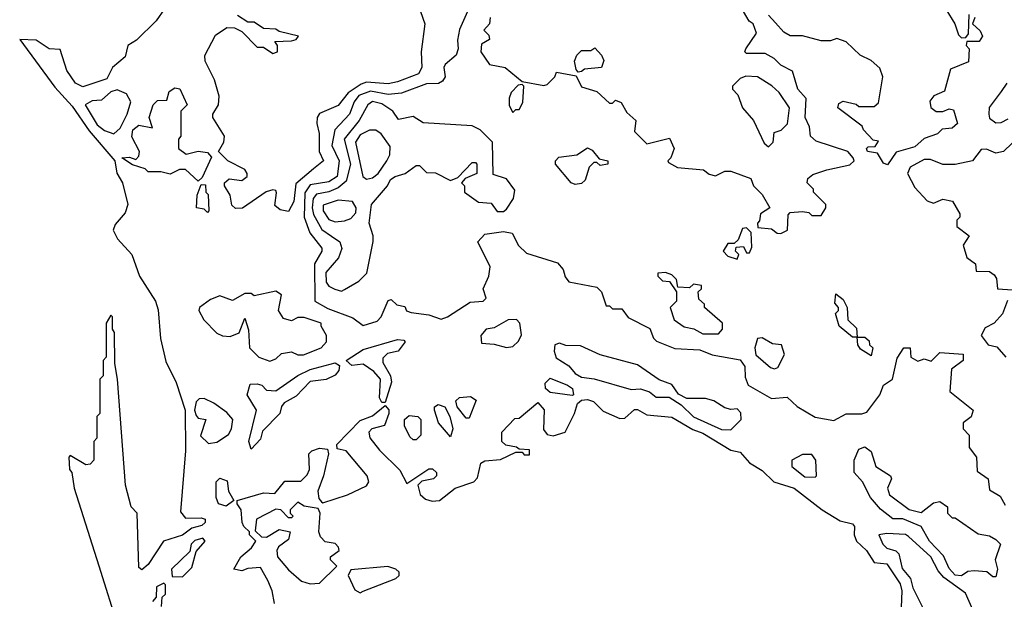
# Model space of a CAD drawing. Extents: x 2889633 to 3052318, y 540750 to 918690.
# Tile 444 of 656: x 2977662 to 2980822, y 801108 to 802968. Entities that reach past the tile are written whole.
import ezdxf

# ---------------------------------------------------------------- set-up
doc = ezdxf.new("R2010")
doc.units = 0

msp = doc.modelspace()

# ---------------------------------------------------------------- linework, layer by layer
at = {"layer": '0CON02XD'}
for points in [[(2978127, 803003), (2978100, 802965), (2978037.7, 802902.3), (2978010, 802885), (2978000.7, 802849.3), (2977960, 802815), (2977941.9, 802778.1), (2977865, 802752.5), (2977841.2, 802765), (2977814, 802805), (2977792.5, 802872.5), (2977757.5, 802875), (2977715, 802902.5), (2977662.5, 802905), (2977775, 802752), (2977831.1, 802691.1), (2977885, 802612), (2977967.5, 802515), (2977973.8, 802476.2), (2977992, 802445), (2978009.2, 802375), (2978001.2, 802348.8), (2977969.3, 802310.7), (2977963, 802293), (2977976.7, 802265), (2978022.9, 802215), (2978047.5, 802145), (2978098, 802065), (2978107, 802037), (2978114.4, 801945), (2978131.7, 801871.7), (2978164.4, 801804.4), (2978193.5, 801715), (2978194.5, 801585), (2978178.8, 801388.8), (2978195, 801368.8), (2978245, 801370), (2978257.5, 801365), (2978257.5, 801355), (2978247.5, 801345), (2978215, 801336.7), (2978185, 801314.2), (2978123.8, 801295), (2978075, 801220), (2978055, 801203.3), (2978045, 801210), (2978040, 801385), (2978020, 801405), (2978002.5, 801475), (2977976.7, 801815), (2977967.5, 801865), (2977966.7, 801965), (2977960, 801975), (2977960, 802015), (2977955, 802020), (2977940, 801995), (2977940, 801885), (2977930, 801875), (2977930, 801825), (2977920, 801815), (2977920, 801705), (2977910, 801695), (2977910, 801625), (2977900, 801615), (2977900, 801555), (2977888.3, 801541.7), (2977875, 801540), (2977825, 801570), (2977820, 801565), (2977822.5, 801525), (2977830, 801515), (2977837.5, 801465), (2977916, 801216), (2977980, 801015)], [(2978948.8, 802995), (2978962.5, 802955), (2978951.2, 802865), (2978953.3, 802815), (2978942.5, 802795), (2978875, 802768.8), (2978845, 802762), (2978775, 802768), (2978758.3, 802761.7), (2978716.8, 802733.2), (2978685, 802693.3), (2978625, 802667.5), (2978616.7, 802655), (2978616.2, 802635), (2978623.6, 802603.6), (2978623.8, 802545), (2978637.5, 802515), (2978605, 802490), (2978548.8, 802441.2), (2978542, 802385), (2978525, 802352.5)], [(2979100, 802995), (2979073.6, 802936.4), (2979067, 802903), (2979070, 802875), (2979063.3, 802855), (2979027.5, 802825), (2979023.3, 802815), (2979027.5, 802785), (2979019.3, 802770.7), (2979006.1, 802763.9), (2978967.7, 802762.3), (2978887.7, 802732.3), (2978845, 802728.6), (2978788.8, 802738.8), (2978751.2, 802725), (2978736, 802705), (2978721.2, 802665), (2978673.8, 802615), (2978664, 802565), (2978688, 802515), (2978680.8, 802465), (2978655, 802447.5), (2978595, 802438), (2978577.3, 802412.7), (2978575.8, 802335), (2978594.1, 802284.1), (2978632.5, 802235), (2978632.5, 802225), (2978608.8, 802185), (2978610, 802065), (2978651.2, 802041.2), (2978731.7, 802011.7), (2978765, 801987.5), (2978809.3, 802000.7), (2978822.5, 802015), (2978845, 802067.5), (2978855, 802070), (2978873.3, 802053.3), (2978898.3, 802048.3), (2978903.6, 802033.6), (2978918.3, 802028.3), (2978975, 802021.2), (2979015, 802007.5), (2979035.7, 802014.3), (2979108.3, 802061.7), (2979150, 802065), (2979160, 802075), (2979150, 802105), (2979167.5, 802145), (2979172.5, 802175), (2979132.5, 802255), (2979155, 802280), (2979215, 802288.8), (2979243, 802283), (2979263.3, 802243.3), (2979289.3, 802219.3), (2979388.3, 802188.3), (2979407, 802167), (2979413, 802143), (2979425, 802127.5), (2979515, 802110), (2979530, 802095), (2979545, 802050), (2979555, 802050), (2979565, 802040), (2979595, 802040), (2979615, 802012.5), (2979685, 801977.5), (2979696.4, 801946.4), (2979706.4, 801936.4), (2979765, 801913.3), (2979845, 801908.8), (2979885, 801893.3), (2979975, 801876.7), (2979990, 801855), (2979990.7, 801820.7), (2980000, 801795), (2980075, 801752.5), (2980125, 801757.5), (2980157, 801727), (2980215, 801692.5), (2980275, 801682.5), (2980315, 801703.3), (2980365, 801703.8), (2980380.7, 801709.3), (2980423.3, 801765), (2980434.3, 801795.7), (2980463.3, 801815), (2980478.3, 801881.7), (2980500, 801915), (2980520, 801915), (2980522.5, 801885), (2980545, 801872.5), (2980565, 801880), (2980587, 801873), (2980615, 801900), (2980690, 801895), (2980690, 801875), (2980653, 801847), (2980647.5, 801775), (2980722.5, 801715), (2980716.4, 801693.6), (2980690, 801675), (2980690, 801655), (2980710, 801635), (2980710, 801595), (2980732.5, 801565), (2980735, 801520), (2980770, 801495), (2980775, 801460), (2980809.3, 801439.3), (2980825, 801410)], [(2980105, 802282.5), (2980127, 802293), (2980128.3, 802341.7), (2980135, 802350), (2980175, 802352.5), (2980195, 802350), (2980205, 802340), (2980235, 802340), (2980250, 802365), (2980250, 802375), (2980210, 802415), (2980210, 802425), (2980190, 802445), (2980191.7, 802458.3), (2980208.3, 802471.7), (2980253, 802487), (2980327, 802503), (2980340, 802515), (2980337.5, 802525), (2980320, 802545), (2980218.3, 802578.3), (2980200, 802595), (2980197.5, 802625), (2980183.3, 802655), (2980186.2, 802715), (2980160, 802745), (2980143, 802803), (2980105, 802822.5), (2980083.6, 802843.6), (2980055, 802860), (2979995, 802860), (2979990, 802865), (2979992.5, 802875), (2980027.5, 802925), (2980016.7, 802955), (2980003.3, 802963.3), (2979978, 803008)], [(2980635, 803002.5), (2980663.3, 802955), (2980675, 802920), (2980685, 802910), (2980698.3, 802911.7), (2980707, 802923), (2980710, 802985)], [(2978525, 802352.5), (2978498.3, 802358.3), (2978481.7, 802371.7), (2978487, 802413), (2978485, 802420), (2978475, 802422.5), (2978453.9, 802416.1), (2978377, 802363), (2978355, 802362.5), (2978343, 802373), (2978337.5, 802405), (2978320, 802435), (2978320, 802445), (2978335, 802457.5), (2978375, 802452.5), (2978392.5, 802465), (2978392.5, 802475), (2978385, 802487.5), (2978330, 802515), (2978300, 802545), (2978317.5, 802575), (2978320, 802595), (2978282.5, 802655), (2978282.5, 802665), (2978300, 802695), (2978303, 802723), (2978287.5, 802775), (2978257.5, 802835), (2978257, 802853), (2978291.2, 802918.8), (2978327, 802943), (2978351.7, 802941.7), (2978375, 802930), (2978425, 802880), (2978445, 802880), (2978475, 802860), (2978490, 802865), (2978490, 802885), (2978481.7, 802898.3), (2978535, 802900), (2978550, 802905), (2978557.5, 802915), (2978495, 802930), (2978485, 802937.5), (2978445, 802940), (2978415, 802960), (2978395, 802960), (2978361.7, 802981.7)], [(2979172.5, 802975), (2979170, 802955), (2979152.5, 802935), (2979168.3, 802918.3), (2979170, 802905), (2979145, 802890), (2979142.5, 802865), (2979170, 802825), (2979220, 802815), (2979275, 802770), (2979345, 802757.5), (2979355, 802760), (2979380, 802785), (2979385, 802800), (2979448.3, 802788.3), (2979465, 802752.5), (2979515, 802737.5), (2979555, 802700), (2979565, 802700), (2979575, 802710), (2979593, 802703), (2979610.7, 802670.7), (2979640, 802645), (2979635, 802610), (2979675, 802570), (2979748.3, 802588.3), (2979762.5, 802555), (2979752.5, 802525), (2979742.5, 802515), (2979745, 802510), (2979773.6, 802493.6), (2979856.4, 802486.4), (2979875, 802472.5), (2979895, 802467.5), (2979925, 802482.5), (2979945, 802482.5), (2980008.3, 802458.3), (2980017.5, 802435), (2980045, 802407.5), (2980070, 802365), (2980040, 802345), (2980037, 802323), (2980030, 802315), (2980031.7, 802301.7), (2980075, 802297.5), (2980093.3, 802283.3), (2980105, 802282.5)], [(2980727.5, 802975), (2980720, 802955), (2980745, 802932.5), (2980752.5, 802915), (2980741.7, 802898.3), (2980701.7, 802898.3), (2980700, 802885), (2980710, 802875), (2980707, 802833), (2980650, 802810), (2980630.7, 802739.3), (2980596.4, 802723.6), (2980583.6, 802706.4), (2980586.4, 802686.4), (2980603.6, 802673.6), (2980625, 802673.3), (2980645, 802682.5), (2980659.3, 802679.3), (2980672.5, 802635), (2980655, 802620), (2980623, 802617), (2980608.3, 802601.7), (2980565, 802587.5), (2980535, 802560), (2980475, 802543.3), (2980447, 802503), (2980435, 802507.5), (2980415, 802540), (2980383.3, 802545), (2980380, 802555), (2980385, 802560), (2980408.3, 802561.7), (2980418.3, 802578.3), (2980401.7, 802581.7), (2980370, 802615), (2980366.4, 802626.4), (2980287.5, 802685), (2980290.7, 802699.3), (2980305, 802706.7), (2980347, 802697), (2980355, 802690), (2980405, 802690), (2980418.3, 802701.7), (2980432.5, 802785), (2980423, 802813), (2980395, 802837.5), (2980360, 802855), (2980315, 802897.5), (2980285, 802907.5), (2980265, 802900), (2980235, 802900), (2980175, 802916.2), (2980135, 802916.7), (2980115, 802928.8), (2980087.8, 802957.8), (2980065, 802983.3)], [(2979455, 802800), (2979448.3, 802808.3), (2979442.5, 802835), (2979450, 802855), (2979465, 802870), (2979495, 802870), (2979508.3, 802878.3), (2979530, 802855), (2979537, 802837), (2979530, 802815), (2979475, 802810), (2979465, 802802.5), (2979455, 802800)], [(2980065, 802560), (2980080, 802575), (2980083.3, 802606.7), (2980106.1, 802613.9), (2980126.1, 802633.9), (2980133.3, 802685), (2980100, 802735), (2980076.1, 802756.1), (2980030, 802785), (2979993, 802787), (2979975, 802780), (2979950, 802755), (2979950, 802745), (2979967, 802727), (2979982.5, 802685), (2980017.5, 802645), (2980051.7, 802571.7), (2980065, 802560)], [(2977965, 802602.5), (2977985, 802620), (2978007.5, 802665), (2978018.8, 802705), (2978005, 802730), (2977975, 802743.3), (2977955, 802736.7), (2977925, 802710), (2977895, 802707.5), (2977872.5, 802695), (2977910.8, 802630.8), (2977935, 802612.5), (2977965, 802602.5)], [(2978235, 802450), (2978195, 802487.5), (2978175, 802487.5), (2978145, 802472.5), (2978115, 802480), (2978075, 802480), (2978065, 802490), (2978025, 802502.5), (2977990, 802525), (2978015, 802527.5), (2978035, 802520), (2978045, 802530), (2978047.5, 802545), (2978022.5, 802592.5), (2978026, 802615), (2978045, 802630), (2978088.3, 802621.7), (2978077.5, 802655), (2978091.2, 802695), (2978105, 802708.8), (2978135, 802710), (2978141.7, 802738.3), (2978160.7, 802749.3), (2978176.7, 802746.7), (2978200, 802695), (2978180, 802675), (2978180, 802595), (2978172.5, 802585), (2978172.5, 802555), (2978197, 802537), (2978235, 802546.7), (2978265, 802542.5), (2978277.5, 802527.5), (2978248.3, 802461.7), (2978235, 802450)], [(2979245, 802670), (2979255, 802680), (2979265, 802680), (2979277, 802703), (2979280, 802755), (2979275, 802760), (2979261.7, 802758.3), (2979240, 802735), (2979233, 802717), (2979233, 802693), (2979245, 802670)], [(2980830, 802765), (2980812, 802738), (2980773.9, 802686.1), (2980772.5, 802665), (2980775, 802652.5), (2980795, 802637.5), (2980811.7, 802638.3), (2980835, 802650)], [(2978695, 802096.7), (2978705, 802102.5), (2978750.7, 802129.3), (2978776.7, 802155), (2978796.4, 802256.4), (2978796.7, 802275), (2978784, 802315), (2978791.2, 802375), (2978842.5, 802435), (2978852.5, 802455), (2978867.5, 802465), (2978900, 802475), (2978935, 802500), (2978945, 802500), (2978968.3, 802478.3), (2978997, 802477), (2979045, 802452.5), (2979068.3, 802461.7), (2979115, 802510), (2979125, 802510), (2979130, 802505), (2979130, 802475), (2979091.7, 802458.3), (2979080, 802445), (2979090, 802435), (2979090, 802415), (2979135, 802382.5), (2979175, 802380), (2979195, 802352.5), (2979215, 802352.5), (2979225, 802360), (2979247.5, 802395), (2979251.7, 802421.7), (2979225, 802457.5), (2979181.7, 802471.7), (2979180, 802575), (2979140, 802615), (2979115, 802627.5), (2978957, 802637), (2978925, 802657.5), (2978878.3, 802648.3), (2978860, 802675), (2978825, 802698.8), (2978795, 802706), (2978780, 802695), (2978752, 802645), (2978704.2, 802585), (2978724.2, 802505), (2978709.7, 802450.3), (2978685, 802429.2), (2978655, 802415.8), (2978615, 802408), (2978604.3, 802395), (2978600.6, 802365), (2978605, 802343.3), (2978632, 802295), (2978663.2, 802273.2), (2978690, 802255), (2978695.9, 802234.1), (2978685.8, 802204.2), (2978645, 802157.5), (2978645.9, 802125.9), (2978655, 802113.3), (2978674.1, 802104.1), (2978695, 802096.7)], [(2978775, 802456.7), (2978795, 802461.2), (2978813.3, 802475), (2978841.2, 802515), (2978850, 802535), (2978851.7, 802561.7), (2978822.5, 802602.5), (2978805, 802613.3), (2978785, 802613.8), (2978755, 802598.8), (2978740, 802575), (2978763.3, 802465), (2978775, 802456.7)], [(2979445, 802440), (2979432.5, 802445), (2979382.5, 802505), (2979382.5, 802515), (2979393, 802527), (2979450, 802535), (2979485, 802557.5), (2979499.3, 802549.3), (2979521.7, 802521.7), (2979550, 802515), (2979550, 802505), (2979525, 802500), (2979515, 802510), (2979505, 802510), (2979490, 802495), (2979477, 802453), (2979465, 802442.5), (2979445, 802440)], [(2980847.5, 802572.5), (2980820, 802545), (2980795, 802540), (2980765, 802552.5), (2980748.3, 802551.7), (2980720, 802515), (2980665, 802503.8), (2980625, 802503.8), (2980585, 802520), (2980565, 802520), (2980520, 802495), (2980512, 802475), (2980535, 802430), (2980575, 802386.7), (2980595, 802380), (2980625, 802392.5), (2980656.4, 802386.4), (2980680, 802345), (2980680, 802335), (2980670, 802325), (2980670, 802305), (2980710, 802275), (2980690, 802245), (2980702.5, 802205), (2980730, 802185), (2980731.7, 802161.7), (2980775, 802160), (2980790, 802150), (2980797.5, 802137.5), (2980800, 802105), (2980848.3, 802101.7)], [(2978265, 802350), (2978255, 802360), (2978230, 802365), (2978232.5, 802405), (2978245, 802440), (2978258.3, 802438.3), (2978260, 802415), (2978267.5, 802407.5), (2978270, 802355), (2978265, 802350)], [(2978675, 802320), (2978705, 802323.3), (2978725, 802330), (2978741.7, 802348.3), (2978742.5, 802365), (2978730, 802385), (2978685, 802388.8), (2978636.4, 802373.6), (2978636.2, 802355), (2978655, 802326.7), (2978675, 802320)], [(2979965, 802200), (2979970, 802215), (2979960, 802225), (2979961.7, 802238.3), (2979985, 802240), (2979995, 802220), (2980005, 802220), (2980011.7, 802238.3), (2980010, 802285), (2979995, 802300), (2979981.7, 802298.3), (2979968.3, 802261.7), (2979955, 802250), (2979935, 802250), (2979920, 802225), (2979935, 802210), (2979965, 802200)], [(2979905, 801960), (2979917.5, 801975), (2979917.5, 801995), (2979860, 802045), (2979860, 802055), (2979841.7, 802071.7), (2979840, 802095), (2979850, 802105), (2979850, 802115), (2979825, 802120), (2979811.7, 802108.3), (2979775, 802110), (2979770, 802135), (2979755, 802150), (2979735, 802157.5), (2979710, 802155), (2979710, 802145), (2979725, 802130), (2979748.3, 802128.3), (2979770, 802095), (2979770, 802065), (2979750, 802045), (2979762.5, 802005), (2979795, 801982.5), (2979826.4, 801976.4), (2979855, 801960), (2979905, 801960)], [(2978465, 801872.5), (2978485, 801880), (2978503, 801897), (2978535, 801902.5), (2978555, 801892.5), (2978573, 801893), (2978630, 801915), (2978647.5, 801935), (2978647.5, 801955), (2978630, 801985), (2978630, 801995), (2978575, 802012.5), (2978555, 802012.5), (2978535, 802002.5), (2978509.3, 802009.3), (2978493.3, 802035), (2978502.5, 802085), (2978485, 802097.5), (2978415, 802082.5), (2978405, 802090), (2978385, 802090), (2978345, 802067.5), (2978305, 802082.5), (2978275, 802070), (2978240, 802045), (2978237.5, 802035), (2978253.3, 802005), (2978295, 801962.5), (2978313.6, 801953.6), (2978338.3, 801951.7), (2978366.4, 801963.6), (2978385, 802010), (2978397, 801973), (2978400, 801915), (2978430, 801885), (2978465, 801872.5)], [(2980395, 801890), (2980360.7, 801910.7), (2980352.5, 801925), (2980350, 801950), (2980335, 801950), (2980292.5, 801985), (2980280, 802025), (2980290, 802035), (2980290, 802045), (2980278.3, 802058.3), (2980281.7, 802088.3), (2980305, 802070), (2980317.5, 802045), (2980320, 802005), (2980348.3, 801978.3), (2980350, 801950), (2980375, 801950), (2980388.3, 801938.3), (2980390, 801925), (2980400, 801915), (2980395, 801890)], [(2980833, 802067), (2980816.1, 802023.9), (2980790, 801995), (2980760.7, 801979.3), (2980747.5, 801955), (2980770, 801925), (2980798.3, 801918.3), (2980827.5, 801885)], [(2979225, 801916.7), (2979245, 801920), (2979263, 801937), (2979273, 801957), (2979267.5, 801995), (2979256.4, 802006.4), (2979230, 802005), (2979185, 801980), (2979160, 801975), (2979142.5, 801955), (2979145, 801930), (2979185, 801927.5), (2979225, 801916.7)], [(2980085, 801847.5), (2980095, 801852.5), (2980116.4, 801893.6), (2980107.5, 801925), (2980078.3, 801928.3), (2980045, 801947.5), (2980030, 801945), (2980021.2, 801915), (2980025, 801892.5), (2980071.7, 801851.7), (2980085, 801847.5)], [(2978835, 801740), (2978825, 801740), (2978817.5, 801755), (2978820, 801815), (2978799.3, 801839.3), (2978765, 801862.5), (2978728.3, 801858.3), (2978710, 801875), (2978765, 801910), (2978875, 801942.5), (2978895, 801940), (2978900, 801935), (2978877.5, 801905), (2978843, 801897), (2978828.3, 801881.7), (2978828.3, 801868.3), (2978852.5, 801825), (2978856.2, 801805), (2978835, 801740)], [(2979945, 801652.5), (2979977.5, 801685), (2979977, 801707), (2979965, 801720), (2979945, 801717.5), (2979925, 801723.3), (2979890, 801745), (2979863, 801753), (2979803, 801753), (2979777, 801767), (2979755, 801797.5), (2979715, 801812.5), (2979645, 801861.2), (2979525, 801892.5), (2979461.7, 801921.7), (2979415, 801922.5), (2979395, 801930), (2979380, 801925), (2979377.5, 801905), (2979383.6, 801883.6), (2979425, 801857.5), (2979445, 801833.3), (2979465, 801821.2), (2979506.1, 801816.1), (2979625, 801781.2), (2979655, 801783.3), (2979683.6, 801773.6), (2979705, 801757.5), (2979747, 801757), (2979785, 801732.5), (2979825, 801693.8), (2979915, 801653.3), (2979945, 801652.5)], [(2978405, 801590), (2978397.5, 801615), (2978422.5, 801715), (2978392.5, 801765), (2978401.7, 801798.3), (2978425, 801800), (2978440, 801795), (2978455, 801780), (2978485, 801777.5), (2978555, 801826.7), (2978595, 801846.2), (2978675, 801867.5), (2978688.3, 801858.3), (2978687, 801843), (2978675, 801827.5), (2978646.4, 801813.6), (2978595, 801807.5), (2978549.3, 801760.7), (2978511.7, 801738.3), (2978502.5, 801727.5), (2978497.5, 801705), (2978442, 801648), (2978435, 801622.5), (2978405, 801590)], [(2979435, 801762.5), (2979365, 801772.5), (2979350, 801785), (2979348.3, 801801.7), (2979365, 801817.5), (2979420, 801795), (2979436.7, 801785), (2979440, 801765), (2979435, 801762.5)], [(2979105, 801690), (2979095, 801690), (2979066.4, 801726.4), (2979062.5, 801745), (2979074.1, 801755.9), (2979109.3, 801759.3), (2979127, 801747), (2979105, 801690)], [(2978268.3, 801608.3), (2978295, 801612.5), (2978333, 801637), (2978342.5, 801655), (2978346.7, 801685), (2978327.7, 801707.7), (2978285, 801737.5), (2978255, 801752.5), (2978238.3, 801751.7), (2978228.3, 801741.7), (2978224, 801715), (2978228.3, 801698.3), (2978235, 801690), (2978260, 801685), (2978243, 801633), (2978268.3, 801608.3)], [(2978480, 801095), (2978472.5, 801135), (2978458.3, 801168.3), (2978435, 801210), (2978395, 801207.5), (2978375, 801200), (2978350, 801205), (2978372.5, 801245), (2978406.4, 801273.6), (2978420, 801295), (2978400, 801315), (2978400, 801325), (2978381.7, 801341.7), (2978376.7, 801355), (2978373.3, 801395), (2978360, 801415), (2978360, 801425), (2978445, 801450), (2978481.7, 801448.3), (2978513, 801487), (2978565, 801487.5), (2978585, 801507.5), (2978592.5, 801525), (2978590, 801575), (2978600, 801585), (2978625, 801593.3), (2978650, 801590), (2978653.3, 801575), (2978637.8, 801505), (2978619.2, 801455), (2978622, 801432), (2978630.7, 801420.7), (2978635, 801417.5), (2978715, 801443.8), (2978775, 801472.5), (2978782.5, 801485), (2978777.5, 801505), (2978710, 801585), (2978681.7, 801591.7), (2978680, 801605), (2978755, 801682.5), (2978795, 801697.5), (2978835, 801730), (2978846.7, 801716.7), (2978847.5, 801705), (2978833.6, 801666.4), (2978792.5, 801655), (2978782.5, 801645), (2978786.4, 801626.4), (2978817, 801587), (2978882.3, 801522.3), (2978905, 801480), (2978975, 801527.5), (2978987, 801527), (2979000, 801515), (2979000, 801505), (2978990, 801495), (2978953, 801487), (2978940, 801475), (2978947.5, 801445), (2978965, 801430), (2978986.4, 801423.6), (2979010, 801425), (2979060, 801465), (2979120, 801485), (2979131.7, 801498.3), (2979142.5, 801545), (2979155, 801552.5), (2979205, 801557.5), (2979255, 801580), (2979275, 801580), (2979281.7, 801571.7), (2979298.3, 801571.7), (2979298.3, 801588.3), (2979265, 801590), (2979257, 801597), (2979223, 801603), (2979210, 801615), (2979210, 801645), (2979251.7, 801688.3), (2979265, 801690), (2979325, 801740), (2979346.1, 801716.1), (2979343, 801653), (2979355, 801637.5), (2979375, 801633.3), (2979412.5, 801645), (2979443.3, 801705), (2979453, 801737), (2979465, 801747.5), (2979485, 801750), (2979503.6, 801743.6), (2979535, 801712.5), (2979588.3, 801688.3), (2979605, 801690), (2979635, 801717.5), (2979645, 801717.5), (2979675, 801700), (2979755, 801693.3), (2979823, 801653), (2979855, 801642), (2979945, 801586.7), (2979975, 801580), (2980005, 801546.2), (2980045, 801521.2), (2980082.5, 801485), (2980147.5, 801465), (2980237.5, 801395), (2980295, 801360), (2980335, 801350), (2980341.7, 801341.7), (2980340, 801315), (2980347.5, 801295), (2980380, 801265), (2980405, 801226.7), (2980445, 801222.5), (2980488.3, 801158.3), (2980493.8, 801135), (2980491.7, 801081.7)], [(2979045, 801630), (2979006.7, 801675), (2978993.3, 801715), (2978993.9, 801726.1), (2979005, 801733.3), (2979026.4, 801726.4), (2979042.5, 801695), (2979052.5, 801655), (2979045, 801630)], [(2978935, 801620), (2978925, 801620), (2978915, 801630), (2978897.5, 801665), (2978897.5, 801685), (2978912, 801698), (2978940, 801695), (2978950, 801685), (2978950, 801635), (2978935, 801620)], [(2980795, 801180), (2980785, 801180), (2980766.7, 801196.7), (2980725, 801200), (2980705, 801197.5), (2980685, 801183.3), (2980665, 801186.2), (2980645, 801206.7), (2980627.5, 801247.5), (2980582.5, 801295), (2980555, 801342.5), (2980496.4, 801366.4), (2980465, 801366.7), (2980425, 801397.5), (2980392.5, 801435), (2980367.5, 801485), (2980340, 801515), (2980340, 801555), (2980355, 801590), (2980375, 801597.5), (2980395, 801582.5), (2980410, 801535), (2980457.5, 801505), (2980460, 801495), (2980447.5, 801465), (2980453.9, 801443.9), (2980516.4, 801396.4), (2980555, 801386.7), (2980595, 801417.5), (2980615, 801422.5), (2980640, 801405), (2980640, 801385), (2980655, 801370), (2980665, 801370), (2980738.3, 801318.3), (2980775, 801312.5), (2980795, 801300), (2980810, 801285), (2980792.5, 801235), (2980800, 801205), (2980795, 801180)], [(2980215, 801500), (2980220, 801505), (2980217.5, 801555), (2980205, 801572.5), (2980175, 801573.3), (2980140, 801555), (2980140, 801535), (2980181.7, 801501.7), (2980215, 801500)], [(2978325, 801407.5), (2978300, 801415), (2978292.5, 801435), (2978292.5, 801485), (2978305, 801497.5), (2978328.3, 801488.3), (2978332.5, 801455), (2978350, 801425), (2978325, 801407.5)], [(2978595, 801157.5), (2978625, 801160), (2978680, 801215), (2978660, 801235), (2978660, 801245), (2978687.5, 801265), (2978686.1, 801276.1), (2978675, 801287.5), (2978643, 801293), (2978628.3, 801308.3), (2978622.5, 801325), (2978626.7, 801385), (2978620, 801400), (2978575, 801407.5), (2978555, 801420), (2978530, 801395), (2978530, 801385), (2978540, 801375), (2978535, 801370), (2978525, 801370), (2978500, 801395), (2978485, 801397.5), (2978422.5, 801365), (2978418.3, 801328.3), (2978438.3, 801308.3), (2978455, 801307.5), (2978495, 801332.5), (2978530, 801325), (2978525, 801300), (2978493.3, 801276.7), (2978487.5, 801265), (2978490, 801245), (2978525, 801202.5), (2978566.4, 801166.4), (2978595, 801157.5)], [(2980721.2, 801075), (2980698.1, 801128.1), (2980628.3, 801178.3), (2980609.5, 801199.5), (2980586, 801245), (2980515, 801310), (2980505, 801316.2), (2980445, 801320), (2980420, 801315), (2980432.5, 801285), (2980445, 801272.5), (2980473.9, 801263.9), (2980484.1, 801254.1), (2980495, 801207.5), (2980521.2, 801175), (2980528.8, 801145), (2980561.2, 801081.2)], [(2978185, 801180), (2978215, 801210), (2978228.3, 801261.7), (2978257.5, 801295), (2978250, 801305), (2978225, 801297.5), (2978212.5, 801285), (2978208.3, 801261.7), (2978150, 801205), (2978151.7, 801181.7), (2978185, 801180)], [(2978755, 801129.2), (2978765, 801134.2), (2978870, 801175), (2978880, 801185), (2978880, 801195), (2978870, 801205), (2978843.6, 801213.6), (2978725, 801202.5), (2978716.7, 801185), (2978738.3, 801138.3), (2978755, 801129.2)], [(2978117.5, 801085), (2978120, 801115), (2978130, 801125), (2978130, 801155), (2978125, 801160), (2978101.7, 801148.3), (2978100, 801115), (2978088.3, 801101.7)]]:
    msp.add_lwpolyline(points, dxfattribs=at)

doc.saveas('drawing.dxf')
